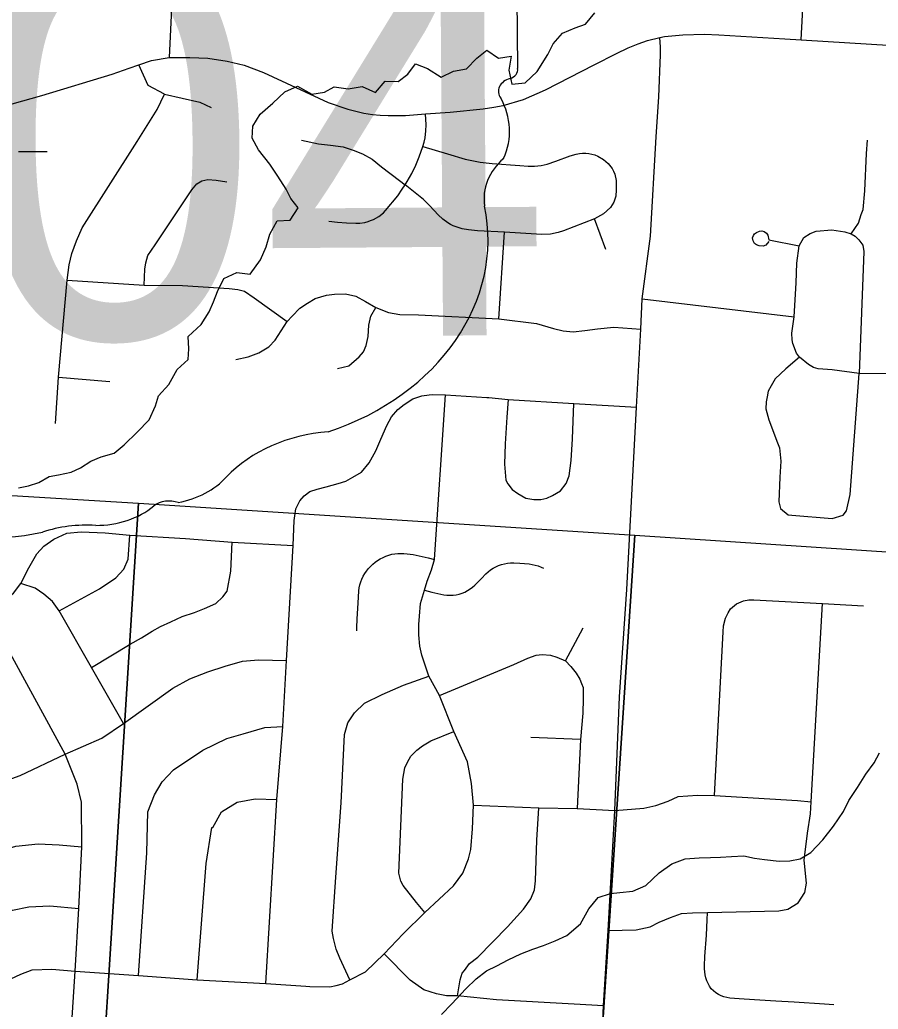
# Model space of a CAD drawing. Extents: x 114604 to 551442, y 316898 to 567001.
# Drawn here: x 268815 to 273393, y 370708 to 375983 of the extents above; entities that cross this region are included whole.
import ezdxf

# ---------------------------------------------------------------- set-up
doc = ezdxf.new("R2010")
doc.units = 0
for name, color, linetype in [('_CIVIL_CONSTRUCTION', 7, 'Continuous'), ('GE_P_Alignment_1000_Cardinal_Points', 7, 'Continuous'), ('GE_P_Alignment_500_Curve_Data', 7, 'Continuous'), ('PM_P_Cells', 7, 'Continuous'), ('SN_P_Signs', 7, 'Continuous')]:
    doc.layers.add(name, color=color, linetype=linetype)

msp = doc.modelspace()

# ---------------------------------------------------------------- linework, layer by layer
at = {"layer": '_CIVIL_CONSTRUCTION'}
for points in [[(269648.8, 376557), (269641.2, 376418.3), (269611, 375781.8)], [(269611, 375781.8), (269721.5, 375782.6), (269818.4, 375778.7), (269921.5, 375762.5), (270012.3, 375741.6), (270114.1, 375700.9), (270459.3, 375542.5), (270564.5, 375507.1), (270650.2, 375485.5), (270695.4, 375478.1), (270736.5, 375474.3), (270780.3, 375471.8), (270828.2, 375472.2), (270872.7, 375473.2), (270978.6, 375481.7), (271110.3, 375490.9), (271286, 375508.2), (271343, 375516.2), (271393.2, 375526.4), (271501.4, 375558.2), (271618.9, 375610), (271878.6, 375742.5), (271997.1, 375802.5), (272059.5, 375832.9), (272113.1, 375854), (272162, 375872.5), (272227.8, 375889), (272253.6, 375894), (272350.2, 375903), (272465.5, 375905.9), (272542, 375902.3), (272659.3, 375895.1)], [(272659.3, 375895.1), (272893.9, 375880.6), (272981.5, 375875.4), (273472.5, 375846.5), (273891, 375821.7), (274256.2, 375797.3), (274485.9, 375783.2), (274932.8, 375754.9), (275139.9, 375741), (275630.4, 375709.2), (276116.2, 375683.6), (276319, 375666.4), (276583.2, 375650.4), (277138.8, 375613.4), (277312.7, 375601.6), (277528.3, 375588), (277899.1, 375563.6), (278250.2, 375538), (278365.8, 375531.4), (278524.9, 375522.2)], [(269398.7, 375724.8), (269449.7, 375742.2), (269517.1, 375765.7), (269611, 375781.8)], [(267427.1, 375181.2), (267631.8, 375236.3), (268123.4, 375370.3), (268489.3, 375456.2), (268774.7, 375534.7), (268932.8, 375578.5), (269307.1, 375693.5), (269398.7, 375724.8)]]:
    msp.add_lwpolyline(points, dxfattribs=at)
at = {"layer": 'GE_P_Alignment_1000_Cardinal_Points'}
for p, q in [((268808.9, 375281.2), (268961.3, 375281.2)), ((271940.3, 374757.8), (271878.9, 374921.8)), ((271368.8, 374388.1), (271399.3, 374850)), ((272133.3, 374494.8), (272945.3, 374399.4)), ((269020.9, 374078.3), (269295.6, 374054.2)), ((273291, 374097.1), (273458.5, 374099.4)), ((271724.5, 372565.8), (271818.5, 372741.5)), ((271805.1, 372145.4), (271540.5, 372156.8)), ((271887.9, 371773.1), (271988, 371767)), ((271927.1, 370727.3), (271771.4, 370735.6))]:
    msp.add_line(p, q, dxfattribs=at)
for points in [[(272981.5, 375875.4), (273002.7, 376276.7)], [(271768.8, 367887.2), (271864.8, 369374.6), (271868, 369430.2), (271927.1, 370727.3), (271952.2, 371128), (271988, 371767), (272013.4, 372374.1), (272052.6, 372946.1), (272103, 373918.1), (272126.7, 374332.9), (272133.3, 374494.8), (272178.4, 374829.7), (272207.9, 375358.8), (272222.3, 375572.7), (272231.9, 375795.1), (272232, 375836), (272227.8, 375889)], [(269005.6, 373831.1), (269020.9, 374078.3), (269067.5, 374594.1), (269079.2, 374677.2), (269092.6, 374737.3), (269118.3, 374805.1), (269148.5, 374872.9), (269441.9, 375334.7), (269548.2, 375504.6), (269586.1, 375586.4), (269499.9, 375632.5), (269449.7, 375742.2)], [(269586.1, 375586.4), (269775.5, 375543.1), (269835.6, 375515.9)], [(270463.7, 374908.6), (270510.1, 374903.9), (270558, 374900.9), (270607, 374898.1), (270627.8, 374898.8), (270655.4, 374902.6), (270672, 374906.9), (270686.1, 374912.2), (270702.2, 374918.6), (270729.2, 374934.9), (270754, 374954.4), (270765.9, 374967), (270831.5, 375044.5), (270855, 375079.8), (270869.7, 375102.2), (270881.7, 375120.7), (270905.5, 375163.4), (270926.8, 375207.5), (270945.5, 375252.5), (270964.8, 375307.3), (270971.6, 375330.4), (270977.2, 375354.1), (270981.1, 375391.5), (270981.9, 375423.3), (270978.6, 375481.7)], [(270317.3, 375340.4), (270407.9, 375322.3), (270471.9, 375314.5), (270539.2, 375305), (270592.5, 375287.1), (270642.4, 375268.4), (270694.9, 375238.9), (270743.8, 375198.6), (270839.2, 375125.5), (270869.7, 375102.2)], [(273248.9, 374841), (273287.5, 374899.5), (273302, 374944.1), (273312.2, 374971.9), (273321.8, 375070.6), (273330.8, 375270.6), (273336.1, 375341.4)], [(270964.8, 375307.3), (271096.4, 375268.6), (271190.4, 375239.8), (271270, 375223.2), (271334.9, 375216.4), (271482.4, 375206.8), (271526, 375203.3), (271559.4, 375202.5), (271596, 375206.3), (271627.3, 375213.4), (271673.6, 375228.9), (271750.5, 375258.1), (271782.6, 375267.1), (271799.2, 375270), (271815.9, 375271.7), (271832.8, 375271.9), (271849.6, 375270.4), (271866.2, 375267.2), (271882.4, 375262.3), (271898, 375255.9), (271927.1, 375238.7), (271952.5, 375216.6), (271973.2, 375189.9), (271981.4, 375175.1), (271988, 375159.4), (271995.7, 375126.5), (271995.5, 375076.3), (271993, 375042.1), (271982.5, 375010.6), (271964.9, 374981.5), (271927.4, 374947.5), (271878.9, 374921.8), (271715, 374857.5), (271686.7, 374848.7), (271645.6, 374840.4), (271598.7, 374838.6), (271399.3, 374850), (271256.4, 374857.8), (271207.2, 374863.2), (271174.6, 374869.1), (271158.4, 374873.3), (271127, 374885), (271111.9, 374892.2), (271097.4, 374900.5), (271070.2, 374920.2), (271046.2, 374943.3), (271002, 374991.9), (270967.3, 375024.3), (270869.7, 375102.2)], [(269478.2, 374567.9), (269482.2, 374654), (269486.5, 374686.3), (269498.5, 374726.4), (269536.6, 374783.5), (269732.8, 375077), (269758.6, 375108), (269786.2, 375123.6), (269818.4, 375131.5), (269863, 375128.7), (269918.5, 375118.3)], [(272809.3, 374800.2), (272793.1, 374781.3), (272779.8, 374776.1), (272757, 374777), (272743.3, 374782.4), (272733.8, 374791.1), (272725.2, 374805.3), (272723, 374820.7), (272727.2, 374832.6), (272733.5, 374841.2), (272744.1, 374849), (272758.9, 374855.1), (272772.8, 374856.9), (272784.7, 374853.9), (272796.9, 374845.7), (272804.8, 374835.5), (272809.3, 374809.9), (272971.6, 374778.6)], [(272945.3, 374399.4), (272955.6, 374580), (272959.5, 374684.6), (272971.6, 374778.6), (272996.8, 374821.5), (273029.4, 374843.4), (273060.9, 374856.1), (273145.8, 374862.4), (273213.9, 374852.3), (273248.9, 374841), (273269.1, 374828.7), (273289.5, 374810.5), (273310.5, 374781.8), (273315.9, 374748.1), (273291, 374097.1), (273147.9, 374117), (273072.3, 374122.4), (273048.4, 374129.4), (273020.9, 374145.3), (272973.7, 374183.6), (272957.4, 374205.3), (272937.4, 374257.8), (272933.7, 374276.2), (272932.3, 374313.1), (272945.3, 374399.4)], [(269067.5, 374594.1), (269478.2, 374567.9), (269682.1, 374566.5), (269931.9, 374550.3), (269978.6, 374545.3), (270013.4, 374536.2), (270064.4, 374500.5), (270241.6, 374373.6)], [(269966.7, 374172.6), (270033.3, 374186.4), (270089.2, 374208.2), (270142.4, 374239.3), (270176.9, 374274.3), (270241.6, 374373.6), (270268, 374403.2), (270307.8, 374446.2), (270349, 374471.9), (270390.2, 374497.6), (270450.1, 374515.4), (270492.8, 374519.7), (270552.9, 374521.4), (270606.4, 374509.8), (270658.7, 374480.8), (270713.6, 374449.1), (270780.6, 374421.6), (270842.1, 374411.4), (270941, 374409.9), (271368.8, 374388.1), (271570.6, 374364.2), (271661.6, 374337), (271712.2, 374324.8), (271765.2, 374320.1), (271828.2, 374325.6), (271896.3, 374336.2), (271982, 374344.4), (272126.7, 374332.9)], [(270509.1, 374123.1), (270570.3, 374138.2), (270624.8, 374186.7), (270647.3, 374212.3), (270661.7, 374247.1), (270673.4, 374295.3), (270677, 374354.1), (270687.3, 374402.2), (270713.6, 374449.1)], [(272973.7, 374183.6), (272900.9, 374121.8), (272843.6, 374069), (272821.2, 374030.7), (272806.6, 374002.7), (272799.7, 373972), (272795.1, 373945.4), (272792.9, 373908.8), (272809.4, 373850.5), (272856.2, 373727.8), (272867.1, 373701.8), (272874, 373629.4), (272868.8, 373544), (272862, 373414), (272871.9, 373377.2), (272912.9, 373344.6), (272932.3, 373342.8), (273147.7, 373324.9), (273205.7, 373342.8), (273223, 373364.3), (273243.7, 373451.7), (273291, 374097.1)], [(270127.2, 370846.3), (270185.4, 371826.2), (270217.2, 372215.6), (270236.8, 372567.2), (270272.1, 373179.9), (270277.9, 373313.8), (270286.8, 373375.6), (270308, 373418.8), (270332, 373444.5), (270361.4, 373467.5), (270400.2, 373479.9), (270449.8, 373493.7), (270512.8, 373510.3), (270554.3, 373524), (270591.7, 373544.4), (270637.2, 373571.6), (270678.5, 373621.6), (270714.3, 373685), (270740.7, 373747), (270772.3, 373819.7), (270797.5, 373866.9), (270830.8, 373904.8), (270864.2, 373931.9), (270911, 373961.8), (270959.2, 373978.2), (270998.1, 373983.9), (271016.9, 373985.4), (271085.4, 373983.2), (271305.7, 373970), (271315.9, 373969)], [(270757.7, 371002.8), (270860.4, 371109.6), (270974.8, 371223.8), (271127.4, 371367), (271178.2, 371433.6), (271207.6, 371510.4), (271220.5, 371560.4), (271229.7, 371670.3), (271233.8, 371796.8), (271223.2, 371912.5), (271202, 372027.5), (271130.4, 372189.6), (271053.2, 372381.4), (270996.9, 372483.9), (270958.3, 372595.3), (270948.3, 372643.5), (270943.1, 372703.8), (270942.7, 372759.3), (270946, 372803.9), (270951.5, 372870.4), (270972.5, 372942.2), (270986.9, 372990.1), (271010.5, 373051.3), (271027, 373105.8), (271085.4, 373983.2)], [(271315.9, 373969), (271418.6, 373958.9), (271769.6, 373938), (272103, 373918.1)], [(271418.6, 373958.9), (271412.2, 373863.8), (271403.9, 373721.7), (271400, 373613.6), (271407.6, 373529.1), (271417.1, 373509.3), (271440.9, 373478.9), (271470.3, 373458), (271513.9, 373432.5), (271556.2, 373425.8), (271593.8, 373424.8), (271625.4, 373432.1), (271655.8, 373447.6), (271699.1, 373472.6), (271728.1, 373511.5), (271745.4, 373551.5), (271755.4, 373633.8), (271761.6, 373748.9), (271769.6, 373938)], [(269090, 370581.2), (269111.3, 370911.3), (269129.5, 371246.2), (269146.3, 371573.9), (269145.1, 371812.1), (269121.9, 371908.9), (269056.4, 372068.6), (268733.5, 372661), (268639.9, 372817.7), (268533.5, 373011.2), (268481.7, 373064.5), (268371, 373141.1), (268297.6, 373174), (268167.8, 373195.4), (267882.8, 373219.1), (267487.9, 373251.2), (267167.9, 373267.6), (267078.4, 373274.8), (267004.1, 373272), (266948.2, 373261.5), (266894.2, 373243), (266791.4, 373206), (266691.1, 373160.8), (266467.1, 373054.5)], [(268618, 372802.9), (268639.9, 372817.7), (268782.1, 372926.7), (268821.4, 372977.1), (268862.6, 373061), (268905.9, 373136.6), (268943.2, 373176.6), (268997.3, 373214.6), (269066, 373246.4), (269143.3, 373253.3), (269270.8, 373247.9), (269402.5, 373236.3), (269699.3, 373217.6), (269948.1, 373198.5), (270272.1, 373179.9)], [(269025.1, 372832.3), (269239.5, 372948.8), (269326.8, 373007.9), (269370.4, 373054.2), (269393, 373106.7), (269402.5, 373236.3)], [(269198.1, 372529.5), (269404.1, 372654), (269463.9, 372688), (269521.9, 372723.8), (269565.9, 372748.8), (269620.4, 372774), (269680.3, 372802.7), (269747.3, 372822.6), (269800.1, 372844.2), (269860, 372871.1), (269898.6, 372906.8), (269921.3, 372937), (269940, 373043.1), (269948.1, 373198.5)], [(270613.1, 372726), (270611.6, 372740.8), (270613.7, 372790.1), (270619, 372872.3), (270622.6, 372938), (270624.8, 372954.3), (270628.5, 372970.3), (270633.4, 372986.1), (270639.3, 373001.5), (270646.3, 373016.3), (270654.6, 373030.5), (270664, 373044), (270674.3, 373056.9), (270685.4, 373069.1), (270697.2, 373080.5), (270709.8, 373091.1), (270723.2, 373100.7), (270737.3, 373109.1), (270752, 373116.6), (270767.1, 373123.1), (270782.6, 373128.8), (270798.4, 373133.4), (270814.5, 373136.5), (270830.8, 373138), (270847.3, 373138.4), (270863.8, 373137.7), (270880.3, 373136.2), (270913, 373131.7), (270945.3, 373125.3), (270993.4, 373113.8), (271027, 373105.8)], [(270972.5, 372942.2), (271011.7, 372932.1), (271043.6, 372923.8), (271059.7, 372920.4), (271076, 372917.7), (271092.4, 372915.9), (271108.8, 372915), (271125.3, 372915.3), (271141.7, 372917.2), (271157.7, 372920.7), (271173.4, 372925.8), (271188.5, 372932.3), (271203.1, 372940), (271217, 372948.9), (271230.1, 372958.9), (271242.4, 372969.8), (271277, 373005.2), (271300.2, 373028.6), (271312.4, 373039.6), (271325.3, 373049.9), (271339, 373059), (271353.5, 373066.8), (271368.6, 373073.4), (271384.1, 373078.9), (271400, 373083.3), (271416.2, 373086.4), (271432.5, 373088.1), (271449, 373088.6), (271481.9, 373086.9), (271531.1, 373081.9), (271547.4, 373079.3), (271563.4, 373075.8), (271579.2, 373071.1), (271594.8, 373065.5), (271607.2, 373059)], [(269368.7, 372230.9), (269198.1, 372529.5), (269025.1, 372832.3), (268989.2, 372882.2), (268943, 372921.5), (268896.8, 372952.6), (268821.4, 372977.1)], [(271952.2, 371128), (272101.9, 371132.4), (272176.6, 371148), (272224.6, 371173.3), (272284.3, 371197), (272344.1, 371219.1), (272402.5, 371221.9), (272482.5, 371224.5), (272862.5, 371232.3), (272910.7, 371241.2), (272965.8, 371276.2), (273000.5, 371331.3), (273009.4, 371379.7), (272998.4, 371503.3), (273016.1, 371647.3), (273031, 371750.5), (273035.7, 371813.8), (273095.1, 372871.7)], [(272591.8, 372822.1), (272605.8, 372842.5), (272637, 372868.9), (272674.8, 372885), (272702.1, 372890.4), (272728.6, 372891.3), (273095.1, 372871.7), (273314.8, 372858.4)], [(272519.3, 371847.8), (272565.2, 372719.4), (272568.4, 372752.2), (272577.9, 372792.2), (272591.8, 372822.1)], [(271053.2, 372381.4), (271448.8, 372546.8), (271524.2, 372580.1), (271568.7, 372594.9), (271601.2, 372598.7), (271645.9, 372595.4), (271679.7, 372584.8), (271724.5, 372565.8), (271753.7, 372535.9), (271782.9, 372499.9), (271802.4, 372467.4), (271809.8, 372444.2), (271819.6, 372422.9), (271820.1, 372362.6), (271818.2, 372286.6), (271805.1, 372145.4), (271787.8, 371779.2)], [(268153.6, 371673.9), (268188, 371675.4), (268218.4, 371683.3), (268260.2, 371700.1), (268302, 371723.3), (268350.1, 371764.3), (268406.8, 371822), (268458.7, 371856.7), (268505.6, 371879.9), (268583, 371900.8), (268665.5, 371923.1), (268734.1, 371924.8), (268816.5, 371954.7), (269056.4, 372068.6), (269253, 372153.2), (269368.7, 372230.9), (269631.9, 372420.7), (269721.4, 372469.4), (269817.3, 372507.7), (269911.1, 372537.7), (270002.8, 372563.4), (270088.5, 372570.3), (270236.8, 372567.2)], [(270575, 370864.6), (270521.7, 370980.4), (270502.4, 371028.4), (270487.4, 371084.8), (270481.3, 371124.5), (270501.2, 371413), (270529, 371809.1), (270547.4, 372172.1), (270563.6, 372235.4), (270599.8, 372288.9), (270652.6, 372339.2), (270747.1, 372386), (270861.9, 372435.6), (270996.9, 372483.9)], [(269448.4, 370887.4), (269491.9, 371541.2), (269498.3, 371759.9), (269532.8, 371851.4), (269574.5, 371920.4), (269635.3, 371984.8), (269791.7, 372089.9), (269919.2, 372152.2), (270007, 372176.8), (270121.3, 372209.6), (270217.2, 372215.6)], [(270974.8, 371223.8), (270930.3, 371277.2), (270859.2, 371367.4), (270846.8, 371391.9), (270836.9, 371434.1), (270857.4, 371935.6), (270867.8, 371995.3), (270882.4, 372025.2), (270901.2, 372056.5), (270932.1, 372089.2), (270963.1, 372112.5), (271006.2, 372139.9), (271130.4, 372189.6)], [(271988, 371767), (272143.7, 371780.1), (272206.9, 371793.9), (272273.2, 371817.6), (272326.3, 371843), (272428.5, 371849), (272519.3, 371847.8), (272961.7, 371821.4), (273035.7, 371813.8)], [(269761.6, 370865.2), (269809.8, 371485.8), (269840, 371677.1), (269844.5, 371677.8), (269890.1, 371760.1), (269975, 371811.3), (270070.8, 371830.7), (270185.4, 371826.2)], [(271233.8, 371796.8), (271583.2, 371782.7), (271787.8, 371779.2), (271887.9, 371773.1)], [(271148.9, 370779.3), (271163.7, 370865.9), (271174.9, 370900.5), (271186.4, 370914.1), (271213, 370952.7), (271256.9, 370985.7), (271415.1, 371148.2), (271500.8, 371241), (271540.8, 371297.1), (271559.7, 371344.9), (271564.4, 371393.1), (271572.8, 371609.6), (271583.2, 371782.7)], [(268543.5, 371134.2), (268516.5, 371177.3), (268500.9, 371227.5), (268497.3, 371300.7), (268504.6, 371349.6), (268524, 371406.1), (268557.1, 371468.9), (268598, 371508.9), (268658.7, 371538.3), (268794.1, 371577.4), (268913, 371590.4), (269025.8, 371585.2), (269146.3, 371573.9)], [(268543.5, 371134.2), (268618.9, 371173.7), (268703.4, 371213.3), (268776.6, 371236.8), (268863.6, 371253.4), (268975.8, 371258.8), (269129.5, 371246.2)], [(273155.8, 370732.2), (273106.9, 370734.7), (272944.1, 370746), (272846.4, 370752), (272732.3, 370758.8), (272650.9, 370763.8), (272602.1, 370767.7), (272586, 370770.1), (272570.2, 370774), (272554.9, 370779.5), (272540.4, 370786.9), (272526.6, 370795.7), (272514, 370806), (272502.7, 370817.8), (272493, 370830.9), (272485.1, 370845.2), (272478.7, 370860.2), (272473.7, 370875.8), (272470, 370891.7), (272467.6, 370907.8), (272466.6, 370924.1), (272466.5, 370940.4), (272468.5, 370989.3), (272476.7, 371103.3), (272480.6, 371184.8), (272482.5, 371224.5)], [(270340.4, 370830.9), (270361.7, 370829.3), (270468.5, 370828.2), (270502.2, 370834.1), (270535.8, 370843.7), (270575, 370864.6), (270659, 370908.3), (270757.7, 371002.8)], [(271771.4, 370735.6), (271356.5, 370757.8), (271148.9, 370779.3), (271091.3, 370778.9), (271037.5, 370790), (270970.1, 370812.6), (270896.8, 370863.9), (270757.7, 371002.8)], [(268415.1, 370697.7), (268560, 370762.8), (268690.1, 370834.8), (268820.3, 370895.4), (268882, 370918.8), (268985.2, 370921.8), (269111.3, 370911.3), (269448.4, 370887.4), (269761.6, 370865.2), (270127.2, 370846.3), (270340.4, 370830.9)]]:
    msp.add_lwpolyline(points, dxfattribs=at)
at = {"layer": 'GE_P_Alignment_500_Curve_Data'}
for p, q in [((271470.1, 375723.4), (271458.1, 377381.6)), ((271469.6, 375723.8), (271470.1, 375723.4))]:
    msp.add_line(p, q, dxfattribs=at)
for centre, major_axis, start_param, end_param in [((271408.1, 375716.5), (62.2, 0.5), 5.05454, 6.418171), ((271457.6, 375601.5), (89.9, 0.7), 1.883978, 3.671073), ((270886.9, 375387.7), (539.9, 3.9), 5.934695, 6.695948), ((271683.4, 375030.9), (392.8, 2.8), 2.387724, 3.262537), ((269927.1, 374807.2), (1384.8, 10), 5.101753, 6.440018), ((270522.8, 373181.5), (758.4, 5.5), 1.647645, 2.488434), ((269557.6, 373757.3), (447.4, 3.2), 4.937069, 5.64225), ((269611.6, 373321.9), (119.1, 0.9), 1.147584, 2.315152), ((269226.7, 373626.1), (422.9, 3.1), 4.691044, 5.507374), ((268708.4, 373859.8), (793.8, 5.8), 4.026481, 4.996735), ((269175, 372767.1), (652.3, 4.7), 1.495662, 1.94098)]:
    msp.add_ellipse(centre, major_axis=major_axis, ratio=0.8, start_param=start_param, end_param=end_param, dxfattribs=at)
at = {"layer": 'PM_P_Cells'}
for points in [[(270234.8, 375080.4), (270191.3, 375148.8), (270147.8, 375213.3), (270088.4, 375289.8), (270054.9, 375352.2), (270057.3, 375416.3), (270097.8, 375480.2), (270164.1, 375537.9), (270228.5, 375599.6), (270296.6, 375629.2), (270372.3, 375586.6), (270440.3, 375596.2), (270492.4, 375626), (270566.3, 375615.4), (270640.3, 375627), (270712, 375594.4), (270764.4, 375656.2), (270832.3, 375653.8), (270884.5, 375693.5), (270924.9, 375747.4), (270988.6, 375722.9), (271062.2, 375676.3), (271128.4, 375708), (271196.4, 375721.6), (271252.8, 375777.3), (271305, 375821.1), (271368.7, 375778.6), (271434.7, 375788.1), (271422.2, 375714.1), (271439.6, 375639.8), (271509.6, 375647.3), (271574, 375707), (271630.6, 375796.9), (271658.9, 375854.8), (271709.3, 375910.6), (271777.4, 375940.2), (271831.5, 375959.9), (271881.9, 376019.7)], [(268809, 373488.3), (268861, 373497.9), (268917.1, 373515.6), (268971.2, 373547.3), (269021.3, 373557), (269089.3, 373570.6), (269139.4, 373594.3), (269193.6, 373630), (269249.7, 373653.7), (269317.8, 373673.3), (269372.1, 373717.1), (269440.5, 373784.8), (269504.9, 373850.5), (269539.4, 373924.4), (269555.7, 373978.4), (269610.1, 374038.2), (269654.6, 374118.1), (269712.9, 374171.8), (269717.3, 374227.9), (269713.8, 374294.1), (269782.2, 374357.8), (269824.6, 374425.6), (269849, 374479.6), (269869.3, 374533.6), (269903.8, 374603.5), (269971.9, 374635.1), (270043.8, 374626.6), (270098.3, 374702.5), (270128.8, 374772.4), (270149.2, 374840.4), (270187.7, 374910.3), (270257.6, 374913.9), (270300.1, 374979.8), (270260.5, 375030.1), (270234.8, 375080.4)], [(273370.5, 372021.3), (273398.8, 372075.2)], [(271063.2, 370679.6), (271119.6, 370737.3), (271194.1, 370817), (271248.4, 370870.8), (271304.6, 370912.5), (271358.8, 370940.2), (271418.9, 370971.9), (271487.1, 371003.5), (271551.2, 371029.1), (271607.3, 371048.8), (271669.4, 371072.4), (271731.6, 371102.1), (271805.9, 371163.7), (271850.4, 371243.6), (271898.8, 371303.4), (271964.9, 371325), (272014.9, 371330.7), (272084.9, 371338.3), (272153, 371367.9), (272225.4, 371435.5), (272291.7, 371483.2), (272363.8, 371510.8), (272437.8, 371516.3), (272497.8, 371517.9), (272551.7, 371519.6), (272609.7, 371523.2), (272675.7, 371526.8), (272733.5, 371514.4), (272785.4, 371506), (272865.3, 371497.5), (272921.2, 371499.1), (272977.3, 371510.8), (273033.5, 371544.5), (273097.9, 371612.2), (273154.3, 371684), (273206.8, 371761.8), (273235.2, 371821.7), (273281.6, 371889.6), (273326.1, 371961.4), (273370.5, 372021.3)]]:
    msp.add_lwpolyline(points, dxfattribs=at)
at = {"layer": 'SN_P_Signs'}
for points in [[(266775.3, 373568.4), (269448, 373405.5), (269112.3, 368061.2), (266422.6, 368224.8)], [(272095.3, 373235.7), (271743.5, 367879.3), (269112.3, 368061.2), (269448, 373405.5)], [(274700.3, 373063.4), (274390.7, 367709.1), (274308.6, 367720.8), (271743.5, 367879.3), (272095.3, 373235.7)]]:
    msp.add_lwpolyline(points, close=True, dxfattribs=at)

# ---------------------------------------------------------------- texts
at = {"layer": 'GE_P_Alignment_500_Curve_Data'}
msp.add_text('204', height=2088.44, rotation=0.4152, dxfattribs=at).set_placement((266996.5, 374269.5))

doc.saveas('drawing.dxf')
